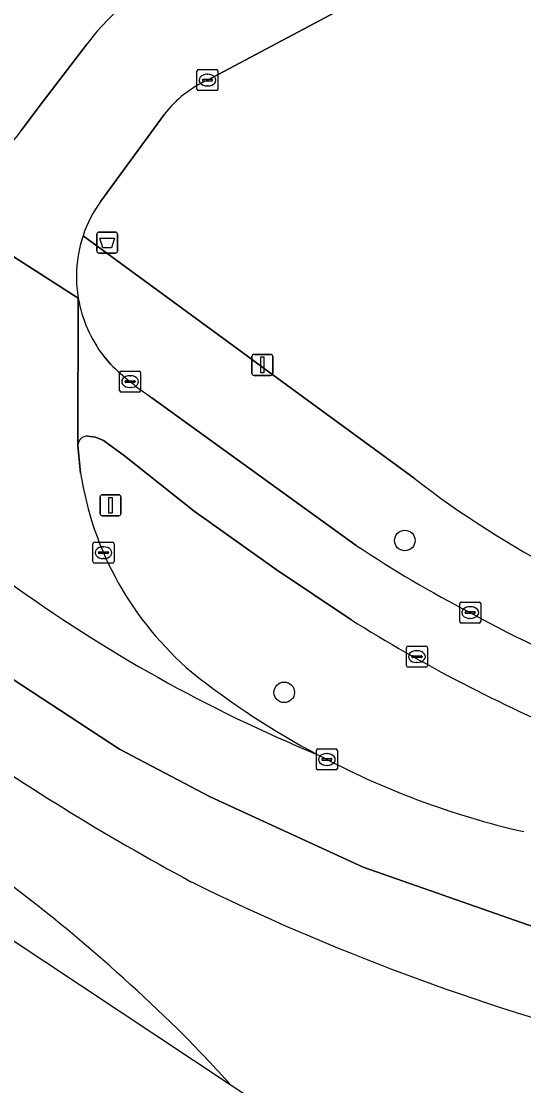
# Model space of a CAD drawing. Extents: x 159674 to 160531, y 382172 to 382904.
# Drawn here: x 160026.6 to 160050.5, y 382215.3 to 382265.9 of the extents above; entities that cross this region are included whole.
import ezdxf

# ---------------------------------------------------------------- set-up
doc = ezdxf.new("R2010")
doc.units = 0
for name, color, linetype in [('IMGEO_Afvalbak', 7, 'Continuous'), ('IMGEO_Berm_groen', 7, 'Continuous'), ('IMGEO_Boom', 7, 'Continuous'), ('IMGEO_Erf', 7, 'Continuous'), ('IMGEO_Fietspad_gesloten', 7, 'Continuous'), ('IMGEO_Groenvoorziening', 7, 'Continuous'), ('IMGEO_Kolk', 7, 'Continuous'), ('IMGEO_Lichtmast', 7, 'Continuous'), ('IMGEO_Rijbaan_lokaal_open', 7, 'Continuous'), ('IMGEO_Rijbaan_regionaal_gesloten', 7, 'Continuous'), ('IMGEO_Rioolput', 7, 'Continuous'), ('IMGEO_Verkeersbordpaal', 7, 'Continuous'), ('IMGEO_Voetpad_open', 7, 'Continuous')]:
    doc.layers.add(name, color=color, linetype=linetype)

msp = doc.modelspace()

# ---------------------------------------------------------------- linework, layer by layer
at = {"layer": 'IMGEO_Afvalbak'}
for p, q in [((160030.155, 382255.006), (160030.155, 382255.806)), ((160030.155, 382255.806), (160030.155, 382255.006)), ((160030.255, 382255.906), (160031.045, 382255.906)), ((160031.045, 382255.906), (160030.255, 382255.906)), ((160031.145, 382255.806), (160031.145, 382255.006)), ((160031.145, 382255.006), (160031.145, 382255.806)), ((160031.045, 382254.906), (160030.255, 382254.906)), ((160030.255, 382254.906), (160031.045, 382254.906))]:
    msp.add_line(p, q, dxfattribs=at)
msp.add_lwpolyline([(160030.298, 382255.62), (160031.002, 382255.62), (160030.853, 382255.15), (160030.447, 382255.15), (160030.298, 382255.62)], dxfattribs=at)
for centre, start, end in [((160030.255, 382255.806), 90, 180), ((160030.255, 382255.806), 90, 180), ((160031.045, 382255.806), 0, 90), ((160031.045, 382255.806), 360, 90), ((160030.255, 382255.006), 180, 270), ((160030.255, 382255.006), 180, 270), ((160031.045, 382255.006), 270, 0), ((160031.045, 382255.006), 270, 0)]:
    msp.add_arc(centre, 0.1, start, end, dxfattribs=at)
at = {"layer": 'IMGEO_Berm_groen'}
for points in [[(160042.24, 382237.472), (160038.698, 382239.844), (160034.786, 382242.621), (160031.471, 382245.261), (160030.467, 382245.989), (160030.096, 382246.143), (160029.719, 382246.202)], [(160029.258, 382245.749), (160029.387, 382244.442)], [(160036.51, 382215.348), (160052.99, 382204.422), (160060.951, 382215.432)]]:
    msp.add_lwpolyline(points, dxfattribs=at)
for centre, radius, start, end in [((160029.715, 382245.744), 0.458, 89.5611, 179.4359), ((160044.705, 382246.778), 15.495, 188.6711, 229.6862), ((160082.165, 382301.241), 75.236, 237.95, 247.27796), ((160059.219, 382265.88), 39.472, 231.5609, 241.977), ((160091.334, 382330.265), 119.565, 234.97071, 241.71067), ((160059.297, 382265.969), 39.587, 241.9378, 257.1207), ((159975.493, 382158.288), 83.588, 45.29351, 54.91216), ((160082.953, 382322.836), 109.119, 243.73718, 255.37203), ((159974.287, 382158.834), 84.056, 42.24704, 44.44707)]:
    msp.add_arc(centre, radius, start, end, dxfattribs=at)
at = {"layer": 'IMGEO_Boom'}
for centre in [(160044.816, 382241.231), (160039.076, 382234.003)]:
    msp.add_circle(centre, 0.489, dxfattribs=at)
at = {"layer": 'IMGEO_Erf'}
msp.add_lwpolyline([(160026.561, 382260.737), (160027.618, 382262.154), (160029.696, 382264.857)], dxfattribs=at)
for centre, radius, start, end in [((160038.776, 382258.124), 11.304, 113.2196, 143.441), ((160021.235, 382264.481), 6.51, 302.802, 324.8916)]:
    msp.add_arc(centre, radius, start, end, dxfattribs=at)
at = {"layer": 'IMGEO_Fietspad_gesloten'}
for points in [[(160029.275, 382252.761), (160029.258, 382245.749)], [(160030.81, 382249.614), (160030.482, 382250)], [(160042.502, 382240.998), (160032.773, 382248.026)], [(160029.719, 382246.202), (160030.096, 382246.143), (160030.467, 382245.989), (160031.471, 382245.261), (160034.786, 382242.621), (160038.698, 382239.844), (160042.24, 382237.472)]]:
    msp.add_lwpolyline(points, dxfattribs=at)
for centre, radius, start, end in [((160035.522, 382253.848), 6.341, 189.8674, 217.3587), ((160040.763, 382259.91), 14.32, 225.9705, 236.0861), ((160029.715, 382245.744), 0.458, 89.5611, 179.4359), ((160073.276, 382287.025), 55.368, 236.2331, 242.7537), ((160082.165, 382301.241), 75.236, 237.95, 247.27796), ((160074.601, 382285.779), 54.894, 240.9283, 249.1609)]:
    msp.add_arc(centre, radius, start, end, dxfattribs=at)
at = {"layer": 'IMGEO_Groenvoorziening'}
for points in [[(160067.688, 382235.292), (160105.142, 382241.788), (160106.23, 382250), (160109.176, 382272.273), (160105.327, 382275.04), (160104.517, 382274.01), (160075.37, 382280.425), (160072.654, 382280.295), (160071.119, 382282.18), (160070.827, 382282.027), (160069.084, 382281.094), (160073.22, 382273.339), (160073.408, 382270.787), (160066.015, 382266.781), (160064.524, 382269.606), (160070.744, 382272.909), (160069.073, 382276.104), (160066.433, 382274.656), (160064.282, 382278.525), (160052.678, 382272.316), (160035.422, 382263.138)], [(160033.381, 382261.523), (160030.352, 382257.382)], [(160029.499, 382255.727), (160037.326, 382250), (160038.125, 382249.415), (160045.261, 382244.191)]]:
    msp.add_lwpolyline(points, dxfattribs=at)
for centre, radius, start, end in [((160037.709, 382258.151), 5.487, 114.6332, 142.0744), ((160035.293, 382253.788), 6.11, 143.9696, 161.4965), ((160073.11, 382280.084), 45.43, 232.1921, 253.2915)]:
    msp.add_arc(centre, radius, start, end, dxfattribs=at)
at = {"layer": 'IMGEO_Kolk'}
for p, q in [((160034.922, 382262.711), (160034.922, 382263.563)), ((160034.997, 382263.637), (160035.849, 382263.637)), ((160035.41, 382263.417), (160035.435, 382263.417)), ((160035.923, 382263.563), (160035.923, 382262.711)), ((160035.181, 382263.131), (160035.181, 382263.143)), ((160035.619, 382263.094), (160035.221, 382263.094)), ((160035.224, 382263.18), (160035.622, 382263.18)), ((160035.433, 382262.857), (160035.408, 382262.857)), ((160035.665, 382263.143), (160035.665, 382263.131)), ((160035.849, 382262.637), (160034.997, 382262.637)), ((160031.24, 382248.365), (160031.24, 382249.217)), ((160031.315, 382249.291), (160032.167, 382249.291)), ((160031.728, 382249.071), (160031.753, 382249.071)), ((160032.241, 382249.217), (160032.241, 382248.365)), ((160031.499, 382248.785), (160031.499, 382248.797)), ((160031.937, 382248.748), (160031.539, 382248.748)), ((160031.542, 382248.834), (160031.94, 382248.834)), ((160031.983, 382248.797), (160031.983, 382248.785)), ((160032.167, 382248.291), (160031.315, 382248.291)), ((160031.751, 382248.511), (160031.726, 382248.511)), ((160029.973, 382240.225), (160029.973, 382241.077)), ((160030.048, 382241.151), (160030.9, 382241.151)), ((160030.974, 382241.077), (160030.974, 382240.225)), ((160030.232, 382240.645), (160030.232, 382240.657)), ((160030.67, 382240.608), (160030.272, 382240.608)), ((160030.275, 382240.694), (160030.673, 382240.694)), ((160030.461, 382240.931), (160030.486, 382240.931)), ((160030.716, 382240.657), (160030.716, 382240.645)), ((160030.9, 382240.151), (160030.048, 382240.151)), ((160030.484, 382240.371), (160030.459, 382240.371)), ((160047.427, 382237.376), (160047.427, 382238.228)), ((160047.502, 382238.302), (160048.354, 382238.302)), ((160047.915, 382238.082), (160047.94, 382238.082)), ((160048.428, 382238.228), (160048.428, 382237.376)), ((160047.686, 382237.796), (160047.686, 382237.808)), ((160048.124, 382237.759), (160047.726, 382237.759)), ((160047.729, 382237.845), (160048.127, 382237.845)), ((160047.938, 382237.522), (160047.913, 382237.522)), ((160048.17, 382237.808), (160048.17, 382237.796)), ((160048.354, 382237.302), (160047.502, 382237.302)), ((160040.68, 382231.311), (160041.532, 382231.311)), ((160040.605, 382230.385), (160040.605, 382231.237)), ((160040.864, 382230.805), (160040.864, 382230.817)), ((160040.907, 382230.854), (160041.305, 382230.854)), ((160041.093, 382231.091), (160041.118, 382231.091)), ((160041.348, 382230.817), (160041.348, 382230.805)), ((160041.606, 382231.237), (160041.606, 382230.385)), ((160041.532, 382230.311), (160040.68, 382230.311)), ((160041.302, 382230.768), (160040.904, 382230.768)), ((160041.116, 382230.531), (160041.091, 382230.531))]:
    msp.add_line(p, q, dxfattribs=at)
for points in [[(160034.922, 382262.711), (160034.922, 382263.563)], [(160034.997, 382263.637), (160035.849, 382263.637)], [(160035.923, 382263.563), (160035.923, 382262.711)], [(160035.849, 382262.637), (160034.997, 382262.637)], [(160031.24, 382248.365), (160031.24, 382249.217)], [(160031.315, 382249.291), (160032.167, 382249.291)], [(160032.241, 382249.217), (160032.241, 382248.365)], [(160032.167, 382248.291), (160031.315, 382248.291)], [(160029.973, 382240.225), (160029.973, 382241.077)], [(160030.048, 382241.151), (160030.9, 382241.151)], [(160030.974, 382241.077), (160030.974, 382240.225)], [(160030.9, 382240.151), (160030.048, 382240.151)], [(160047.427, 382237.376), (160047.427, 382238.228)], [(160047.502, 382238.302), (160048.354, 382238.302)], [(160048.428, 382238.228), (160048.428, 382237.376)], [(160048.354, 382237.302), (160047.502, 382237.302)], [(160040.68, 382231.311), (160041.532, 382231.311)], [(160040.605, 382230.385), (160040.605, 382231.237)], [(160041.606, 382231.237), (160041.606, 382230.385)], [(160041.532, 382230.311), (160040.68, 382230.311)]]:
    msp.add_lwpolyline(points, dxfattribs=at)
for centre, radius, start, end in [((160034.999, 382263.561), 0.0765, 91.552, 178.448), ((160034.999, 382263.561), 0.0765, 91.552, 178.448), ((160035.847, 382263.561), 0.0765, 1.552, 88.448), ((160035.847, 382263.561), 0.0765, 1.552, 88.448), ((160035.221, 382263.14), 0.0403, 85.8775, 175.7526), ((160035.218, 382263.13), 0.0366, 178.938, 274.7102), ((160035.622, 382263.137), 0.043, 264.8664, 352.4533), ((160035.626, 382263.142), 0.0386, 1.7309, 96.639), ((160034.999, 382262.713), 0.0765, 181.552, 268.448), ((160034.999, 382262.713), 0.0765, 181.552, 268.448), ((160035.847, 382262.713), 0.0765, 271.552, 358.448), ((160035.847, 382262.713), 0.0765, 271.552, 358.448), ((160031.317, 382249.215), 0.0765, 91.552, 178.448), ((160031.317, 382249.215), 0.0765, 91.552, 178.448), ((160032.165, 382249.215), 0.0765, 1.552, 88.448), ((160032.165, 382249.215), 0.0765, 1.552, 88.448), ((160031.539, 382248.794), 0.0403, 85.8775, 175.7526), ((160031.536, 382248.784), 0.0366, 178.938, 274.7102), ((160031.94, 382248.791), 0.043, 264.8664, 352.4533), ((160031.944, 382248.796), 0.0386, 1.7309, 96.639), ((160031.317, 382248.367), 0.0765, 181.552, 268.448), ((160031.317, 382248.367), 0.0765, 181.552, 268.448), ((160032.165, 382248.367), 0.0765, 271.552, 358.448), ((160032.165, 382248.367), 0.0765, 271.552, 358.448), ((160030.05, 382241.075), 0.0765, 91.552, 178.448), ((160030.05, 382241.075), 0.0765, 91.552, 178.448), ((160030.898, 382241.075), 0.0765, 1.552, 88.448), ((160030.898, 382241.075), 0.0765, 1.552, 88.448), ((160030.272, 382240.654), 0.0403, 85.8775, 175.7526), ((160030.269, 382240.644), 0.0366, 178.938, 274.7102), ((160030.673, 382240.651), 0.043, 264.8664, 352.4533), ((160030.677, 382240.656), 0.0386, 1.7309, 96.639), ((160030.05, 382240.227), 0.0765, 181.552, 268.448), ((160030.05, 382240.227), 0.0765, 181.552, 268.448), ((160030.898, 382240.227), 0.0765, 271.552, 358.448), ((160030.898, 382240.227), 0.0765, 271.552, 358.448), ((160047.504, 382238.226), 0.0765, 91.552, 178.448), ((160047.504, 382238.226), 0.0765, 91.552, 178.448), ((160048.352, 382238.226), 0.0765, 1.552, 88.448), ((160048.352, 382238.226), 0.0765, 1.552, 88.448), ((160047.726, 382237.805), 0.0403, 85.8775, 175.7526), ((160047.723, 382237.795), 0.0366, 178.938, 274.7102), ((160048.127, 382237.802), 0.043, 264.8664, 352.4533), ((160048.131, 382237.807), 0.0386, 1.7309, 96.639), ((160047.504, 382237.378), 0.0765, 181.552, 268.448), ((160047.504, 382237.378), 0.0765, 181.552, 268.448), ((160048.352, 382237.378), 0.0765, 271.552, 358.448), ((160048.352, 382237.378), 0.0765, 271.552, 358.448), ((160040.682, 382231.235), 0.0765, 91.552, 178.448), ((160040.682, 382231.235), 0.0765, 91.552, 178.448), ((160041.53, 382231.235), 0.0765, 1.552, 88.448), ((160041.53, 382231.235), 0.0765, 1.552, 88.448), ((160040.904, 382230.814), 0.0403, 85.8775, 175.7526), ((160041.309, 382230.816), 0.0386, 1.7309, 96.639), ((160040.682, 382230.387), 0.0765, 181.552, 268.448), ((160040.682, 382230.387), 0.0765, 181.552, 268.448), ((160040.901, 382230.804), 0.0366, 178.938, 274.7102), ((160041.305, 382230.811), 0.043, 264.8664, 352.4533), ((160041.53, 382230.387), 0.0765, 271.552, 358.448), ((160041.53, 382230.387), 0.0765, 271.552, 358.448)]:
    msp.add_arc(centre, radius, start, end, dxfattribs=at)
for centre, major_axis, ratio, start_param, end_param in [((160035.409, 382263.137), (-0.387, 0.002), 0.722429, 4.712389, 7.853982), ((160035.434, 382263.137), (-0.39, 0.002), 0.717154, 1.570796, 4.712389), ((160031.727, 382248.791), (-0.387, 0.002), 0.722429, 4.712389, 7.853982), ((160031.752, 382248.791), (-0.39, 0.002), 0.717154, 1.570796, 4.712389), ((160030.46, 382240.651), (-0.387, 0.002), 0.722429, 4.712389, 7.853982), ((160030.485, 382240.651), (-0.39, 0.002), 0.717154, 1.570796, 4.712389), ((160047.914, 382237.802), (-0.387, 0.002), 0.722429, 4.712389, 7.853982), ((160047.939, 382237.802), (-0.39, 0.002), 0.717154, 1.570796, 4.712389), ((160041.092, 382230.811), (-0.387, 0.002), 0.722429, 4.712389, 7.853982), ((160041.117, 382230.811), (-0.39, 0.002), 0.717154, 1.570796, 4.712389)]:
    msp.add_ellipse(centre, major_axis=major_axis, ratio=ratio, start_param=start_param, end_param=end_param, dxfattribs=at)
at = {"layer": 'IMGEO_Lichtmast'}
for p, q in [((160037.637, 382250.088), (160038.427, 382250.088)), ((160038.427, 382250.088), (160037.637, 382250.088)), ((160037.537, 382249.188), (160037.537, 382249.988)), ((160037.537, 382249.988), (160037.537, 382249.188)), ((160038.527, 382249.988), (160038.527, 382249.188)), ((160038.527, 382249.188), (160038.527, 382249.988)), ((160038.427, 382249.088), (160037.637, 382249.088)), ((160037.637, 382249.088), (160038.427, 382249.088))]:
    msp.add_line(p, q, dxfattribs=at)
msp.add_lwpolyline([(160037.957, 382249.963), (160038.107, 382249.963), (160038.107, 382249.213), (160037.957, 382249.213), (160037.957, 382249.963)], dxfattribs=at)
for centre, start, end in [((160037.637, 382249.988), 90, 180), ((160037.637, 382249.988), 90, 180), ((160038.427, 382249.988), 0, 90), ((160038.427, 382249.988), 360, 90), ((160037.637, 382249.188), 180, 270), ((160037.637, 382249.188), 180, 270), ((160038.427, 382249.188), 270, 0), ((160038.427, 382249.188), 270, 0)]:
    msp.add_arc(centre, 0.1, start, end, dxfattribs=at)
at = {"layer": 'IMGEO_Rijbaan_lokaal_open'}
for points in [[(160035.422, 382263.138), (160052.678, 382272.316), (160064.282, 382278.525)], [(160029.696, 382264.857), (160027.618, 382262.154), (160026.561, 382260.737)], [(160030.352, 382257.382), (160033.381, 382261.523)], [(160021.127, 382257.976), (160029.275, 382252.761)], [(160029.387, 382244.442), (160029.258, 382245.749), (160029.275, 382252.761), (160021.127, 382257.976)]]:
    msp.add_lwpolyline(points, dxfattribs=at)
for centre, radius, start, end in [((160038.776, 382258.124), 11.304, 113.2196, 143.441), ((160037.709, 382258.151), 5.487, 114.6332, 142.0744), ((160021.235, 382264.481), 6.51, 302.802, 324.8916), ((160035.293, 382253.788), 6.11, 143.9696, 161.4965), ((160035.478, 382253.753), 6.297, 161.7265, 179.2507), ((160035.624, 382253.852), 6.442, 180.1496, 189.7485), ((160044.705, 382246.778), 15.495, 188.6711, 229.6862), ((160067.822, 382296.872), 71.213, 233.97243, 247.59079), ((160059.219, 382265.88), 39.472, 231.5609, 241.977)]:
    msp.add_arc(centre, radius, start, end, dxfattribs=at)
at = {"layer": 'IMGEO_Rijbaan_regionaal_gesloten'}
for points in [[(159778.718, 382405.449), (159782.66, 382401.584), (159867.694, 382338.938), (160025.94, 382222.356), (160036.51, 382215.348)], [(160055.396, 382217.253), (160060.559, 382216.09), (160063.519, 382219.897), (160058.207, 382220.911), (160050.714, 382222.933), (160042.837, 382225.687), (160035.553, 382229.035), (160031.232, 382231.301), (160024.68, 382235.589), (160015.374, 382242.388), (159998.088, 382255.027), (159973.901, 382272.669), (159950.27, 382289.892)], [(159950.27, 382289.892), (159973.901, 382272.669), (159998.088, 382255.027), (160015.374, 382242.388), (160024.68, 382235.589), (160031.232, 382231.301), (160035.553, 382229.035), (160042.837, 382225.687), (160050.714, 382222.933), (160058.207, 382220.911), (160063.519, 382219.897), (160066.547, 382223.791)]]:
    msp.add_lwpolyline(points, dxfattribs=at)
for centre, radius, start, end in [((160067.822, 382296.872), 71.213, 233.97243, 247.59079), ((160091.334, 382330.265), 119.565, 234.97071, 241.71067), ((160059.297, 382265.969), 39.587, 241.9378, 257.1207), ((159975.493, 382158.288), 83.588, 45.29351, 54.91216), ((160082.953, 382322.836), 109.119, 243.73718, 255.37203), ((159974.287, 382158.834), 84.056, 42.24704, 44.44707)]:
    msp.add_arc(centre, radius, start, end, dxfattribs=at)
at = {"layer": 'IMGEO_Rioolput'}
for p, q in [((160044.891, 382235.278), (160044.891, 382236.13)), ((160044.966, 382236.204), (160045.818, 382236.204)), ((160045.379, 382235.984), (160045.404, 382235.984)), ((160045.892, 382236.13), (160045.892, 382235.278)), ((160045.15, 382235.698), (160045.15, 382235.71)), ((160045.588, 382235.661), (160045.19, 382235.661)), ((160045.193, 382235.747), (160045.591, 382235.747)), ((160045.402, 382235.424), (160045.377, 382235.424)), ((160045.634, 382235.71), (160045.634, 382235.698)), ((160045.818, 382235.204), (160044.966, 382235.204))]:
    msp.add_line(p, q, dxfattribs=at)
for points in [[(160044.891, 382235.278), (160044.891, 382236.13)], [(160044.966, 382236.204), (160045.818, 382236.204)], [(160045.892, 382236.13), (160045.892, 382235.278)], [(160045.818, 382235.204), (160044.966, 382235.204)]]:
    msp.add_lwpolyline(points, dxfattribs=at)
for centre, radius, start, end in [((160044.968, 382236.128), 0.0765, 91.552, 178.448), ((160044.968, 382236.128), 0.0765, 91.552, 178.448), ((160045.816, 382236.128), 0.0765, 1.552, 88.448), ((160045.816, 382236.128), 0.0765, 1.552, 88.448), ((160045.19, 382235.707), 0.0403, 85.8775, 175.7526), ((160045.187, 382235.697), 0.0366, 178.938, 274.7102), ((160045.591, 382235.704), 0.043, 264.8664, 352.4533), ((160045.595, 382235.709), 0.0386, 1.7309, 96.639), ((160044.968, 382235.28), 0.0765, 181.552, 268.448), ((160044.968, 382235.28), 0.0765, 181.552, 268.448), ((160045.816, 382235.28), 0.0765, 271.552, 358.448), ((160045.816, 382235.28), 0.0765, 271.552, 358.448)]:
    msp.add_arc(centre, radius, start, end, dxfattribs=at)
for centre, major_axis, ratio, start_param, end_param in [((160045.378, 382235.704), (-0.387, 0.002), 0.722429, 4.712389, 7.853982), ((160045.403, 382235.704), (-0.39, 0.002), 0.717154, 1.570796, 4.712389)]:
    msp.add_ellipse(centre, major_axis=major_axis, ratio=ratio, start_param=start_param, end_param=end_param, dxfattribs=at)
at = {"layer": 'IMGEO_Verkeersbordpaal'}
for p, q in [((160030.314, 382242.508), (160030.314, 382243.308)), ((160030.314, 382243.308), (160030.314, 382242.508)), ((160030.414, 382243.408), (160031.204, 382243.408)), ((160031.204, 382243.408), (160030.414, 382243.408)), ((160031.304, 382243.308), (160031.304, 382242.508)), ((160031.304, 382242.508), (160031.304, 382243.308)), ((160031.204, 382242.408), (160030.414, 382242.408)), ((160030.414, 382242.408), (160031.204, 382242.408))]:
    msp.add_line(p, q, dxfattribs=at)
msp.add_lwpolyline([(160030.734, 382243.283), (160030.884, 382243.283), (160030.884, 382242.533), (160030.734, 382242.533), (160030.734, 382243.283)], dxfattribs=at)
for centre, start, end in [((160030.414, 382243.308), 90, 180), ((160030.414, 382243.308), 90, 180), ((160031.204, 382243.308), 0, 90), ((160031.204, 382243.308), 360, 90), ((160030.414, 382242.508), 180, 270), ((160030.414, 382242.508), 180, 270), ((160031.204, 382242.508), 270, 0), ((160031.204, 382242.508), 270, 0)]:
    msp.add_arc(centre, 0.1, start, end, dxfattribs=at)
at = {"layer": 'IMGEO_Voetpad_open'}
for points in [[(160045.261, 382244.191), (160038.125, 382249.415), (160037.326, 382250), (160029.499, 382255.727)], [(160030.482, 382250), (160030.81, 382249.614)], [(160032.773, 382248.026), (160042.502, 382240.998)]]:
    msp.add_lwpolyline(points, dxfattribs=at)
for centre, radius, start, end in [((160035.478, 382253.753), 6.297, 161.7265, 179.2507), ((160035.624, 382253.852), 6.442, 180.1496, 189.7485), ((160035.522, 382253.848), 6.341, 189.8674, 217.3587), ((160040.763, 382259.91), 14.32, 225.9705, 236.0861), ((160073.11, 382280.084), 45.43, 232.1921, 253.2915), ((160073.276, 382287.025), 55.368, 236.2331, 242.7537), ((160074.601, 382285.779), 54.894, 240.9283, 249.1609)]:
    msp.add_arc(centre, radius, start, end, dxfattribs=at)

doc.saveas('drawing.dxf')
